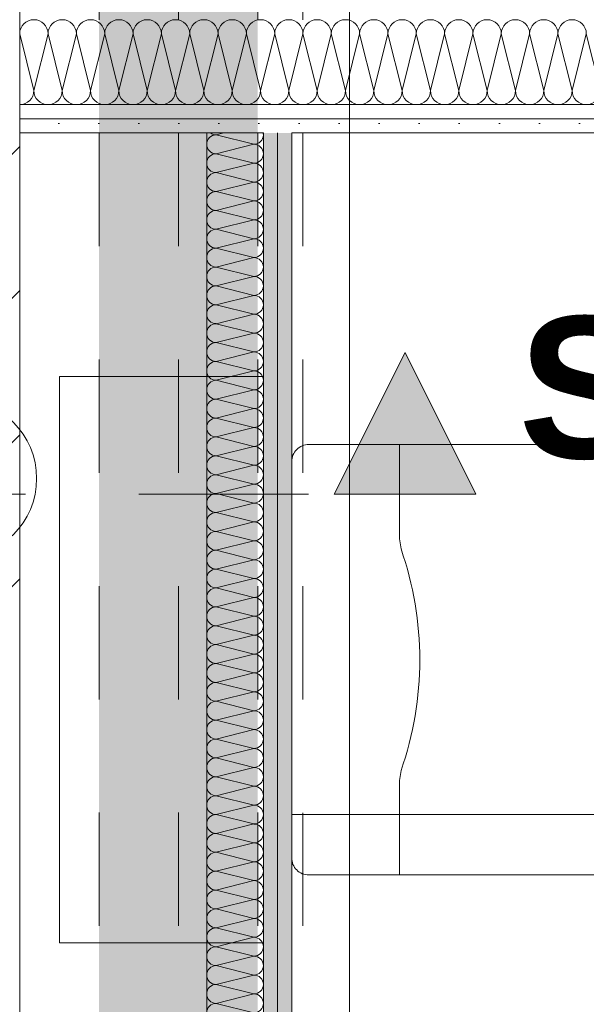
# Model space of a CAD drawing. Header units: metres. Extents: x -4 to 100, y -11 to 17.
# Tile 449 of 728: x 40.2 to 40.7, y 3.041 to 3.91. Entities that reach past the tile are written whole.
import ezdxf

# ---------------------------------------------------------------- set-up
doc = ezdxf.new("R2010")
doc.units = ezdxf.units.M
doc.header["$MEASUREMENT"] = 0
for name, pattern in [('Achse', [0.2, 0.1, -0.05, 0, -0.05]), ('DASHED', [0.015, 0.007, -0.008]), ('Schnittlinie', [0.3, 0.15, -0.075, 0, -0.075]), ('Untersicht', [0.1, 0.075, -0.025]), ('Wipeout_Contour', [1, 0, -1])]:
    doc.linetypes.add(name, pattern=pattern)
for name, color, linetype in [('152 - Bemaßung_ Beschriftung.Ausbau', 7, 'Continuous'), ('203 - Marker.Schnitt - Ausbaudetail SA', 7, 'Continuous'), ('605 - Struktur.Wand Innen', 7, 'Continuous'), ('612 - Struktur.Stahlbau', 7, 'Continuous'), ('Abbruch_603 - Struktur.Bodenplatte_ Decke Roh', 7, 'Continuous'), ('Abbruch_605 - Struktur.Wand Innen', 7, 'Continuous'), ('Neubau_401 - Zone.Raum_ Raumbegrenzung_ Whg.', 7, 'Continuous'), ('Neubau_606 - Struktur.Wand Innen Ausbau', 7, 'Continuous'), ('Neubau_612 - Struktur.Stahlbau', 7, 'Continuous'), ('Neubau_650 - Abdeckung.Fußboden Aufbau', 7, 'Continuous'), ('Neubau_653 - Abdeckung.TB Verkofferung', 7, 'Continuous'), ('Neubau_702 - Einrichtung.Möbel Sanitär', 7, 'Continuous'), ('Neubau_802 - HKLSE.Sanitär', 7, 'Continuous')]:
    doc.layers.add(name, color=color, linetype=linetype)
doc.styles.add('ERSTELLTER_STIL_1', font='txt')
doc.styles.add('ERSTELLTER_STIL_2', font='txt')
doc.linetypes.add('Abbruch 1', pattern='A,0,[1,2022.0244.A_L5A-PL02.03_iC_Grundriss 1.OG1.Shx,S=0.001984,R=0,X=0,Y=0],-0.25,0', length=0.25)
doc.dimstyles.new('ERSTELLTER_STIL__3', dxfattribs={"dimtxt": 0.1, "dimasz": 0.0532, "dimexe": 0.18, "dimexo": 0.0625, "dimgap": 0, "dimtad": 1, "dimzin": 0, "dimdsep": 46, "dimtxsty": 'ERSTELLTER_STIL_2', "dimblk": 'ARROWHEAD_2', "dimblk1": 'ARROWHEAD_2', "dimblk2": 'ARROWHEAD_2', "dimcen": 0.09, "dimse1": 1, "dimse2": 1, "dimclrd": 7, "dimclre": 7, "dimclrt": 7, "dimazin": 0, "dimtfac": 1, "dimtdec": 4, "dimtmove": 0, "dimatfit": 3, "dimfxl": 1, "dimtolj": 1, "dimtzin": 0, "dimarcsym": 0})
doc.dimstyles.new('ERSTELLTER_STIL__4', dxfattribs={"dimtxt": 0.1, "dimasz": 0.0532, "dimexe": 0.18, "dimexo": 0.0625, "dimgap": 0, "dimtad": 1, "dimzin": 0, "dimdsep": 46, "dimtxsty": 'ERSTELLTER_STIL_2', "dimblk": 'ARROWHEAD_2', "dimblk1": 'ARROWHEAD_2', "dimblk2": 'ARROWHEAD_2', "dimcen": 0.09, "dimse1": 1, "dimse2": 1, "dimclrd": 7, "dimclre": 7, "dimclrt": 7, "dimazin": 0, "dimtfac": 1, "dimtdec": 4, "dimtmove": 2, "dimatfit": 3, "dimfxl": 1, "dimtolj": 1, "dimtzin": 0, "dimarcsym": 0})
doc.dimstyles.new('ERSTELLTER_STIL__5', dxfattribs={"dimtxt": 0.1, "dimasz": 0.0532, "dimexe": 0.18, "dimexo": 0.0625, "dimgap": 0, "dimtad": 1, "dimtih": 1, "dimtoh": 1, "dimzin": 0, "dimdsep": 46, "dimtxsty": 'ERSTELLTER_STIL_2', "dimblk": 'ARROWHEAD_2', "dimblk1": 'ARROWHEAD_2', "dimblk2": 'ARROWHEAD_2', "dimcen": 0.09, "dimse1": 1, "dimse2": 1, "dimclrd": 7, "dimclre": 7, "dimclrt": 7, "dimazin": 0, "dimtfac": 1, "dimtdec": 4, "dimtmove": 0, "dimatfit": 3, "dimfxl": 1, "dimtolj": 1, "dimtzin": 0, "dimarcsym": 0})
doc.dimstyles.new('ERSTELLTER_STIL__6', dxfattribs={"dimtxt": 0.1, "dimasz": 0.0532, "dimexe": 0.18, "dimexo": 0.0625, "dimgap": 0, "dimtad": 1, "dimtih": 1, "dimtoh": 1, "dimzin": 0, "dimdsep": 46, "dimtxsty": 'ERSTELLTER_STIL_2', "dimblk": 'ARROWHEAD_2', "dimblk1": 'ARROWHEAD_2', "dimblk2": 'ARROWHEAD_2', "dimcen": 0.09, "dimse1": 1, "dimse2": 1, "dimclrd": 7, "dimclre": 7, "dimclrt": 7, "dimazin": 0, "dimtfac": 1, "dimtdec": 4, "dimtmove": 2, "dimatfit": 3, "dimfxl": 1, "dimtolj": 1, "dimtzin": 0, "dimarcsym": 0})
pattern_1 = [(45, (0, 0), (-0.01767767, 0.01767767), [0, -0.025])]

# ---------------------------------------------------------------- blocks, each defined once
blk = doc.blocks.new('*X169')
at = {"layer": 'Neubau_606 - Struktur.Wand Innen Ausbau', "color": 7, "linetype": 'Continuous', "lineweight": 5}
for p, q in [((40.38008, 3.81), (40.37336, 3.80832)), ((40.40669, 3.79999), (40.37336, 3.80832)), ((40.40669, 3.79999), (40.37336, 3.79165)), ((40.40669, 3.78332), (40.37336, 3.79165)), ((40.40669, 3.78332), (40.37336, 3.77499)), ((40.40669, 3.76665), (40.37336, 3.77499)), ((40.40669, 3.76665), (40.37336, 3.75832)), ((40.40669, 3.74999), (40.37336, 3.75832)), ((40.40669, 3.74999), (40.37336, 3.74165)), ((40.40669, 3.73332), (40.37336, 3.74165)), ((40.40669, 3.73332), (40.37336, 3.72499)), ((40.40669, 3.71665), (40.37336, 3.72499)), ((40.40669, 3.71665), (40.37336, 3.70832)), ((40.40669, 3.69999), (40.37336, 3.70832)), ((40.40669, 3.69999), (40.37336, 3.69165)), ((40.40669, 3.68332), (40.37336, 3.69165)), ((40.40669, 3.68332), (40.37336, 3.67499)), ((40.40669, 3.66665), (40.37336, 3.67499)), ((40.40669, 3.66665), (40.37336, 3.65832)), ((40.40669, 3.64999), (40.37336, 3.65832)), ((40.40669, 3.64999), (40.37336, 3.64165)), ((40.40669, 3.63332), (40.37336, 3.64165)), ((40.40669, 3.63332), (40.37336, 3.62499)), ((40.40669, 3.61665), (40.37336, 3.62499)), ((40.40669, 3.61665), (40.37336, 3.60832)), ((40.40669, 3.59999), (40.37336, 3.60832)), ((40.40669, 3.59999), (40.37336, 3.59165)), ((40.40669, 3.58332), (40.37336, 3.59165)), ((40.40669, 3.58332), (40.37336, 3.57499)), ((40.40669, 3.56665), (40.37336, 3.57499)), ((40.40669, 3.56665), (40.37336, 3.55832)), ((40.40669, 3.54999), (40.37336, 3.55832)), ((40.40669, 3.54999), (40.37336, 3.54165)), ((40.40669, 3.53332), (40.37336, 3.54165)), ((40.40669, 3.53332), (40.37336, 3.52499)), ((40.40669, 3.51665), (40.37336, 3.52499)), ((40.40669, 3.51665), (40.37336, 3.50832)), ((40.40669, 3.49999), (40.37336, 3.50832)), ((40.40669, 3.49999), (40.37336, 3.49165)), ((40.40669, 3.48332), (40.37336, 3.49165)), ((40.40669, 3.48332), (40.37336, 3.47499)), ((40.40669, 3.46665), (40.37336, 3.47499)), ((40.40669, 3.46665), (40.37336, 3.45832)), ((40.40669, 3.44999), (40.37336, 3.45832)), ((40.40669, 3.44999), (40.37336, 3.44165)), ((40.40669, 3.43332), (40.37336, 3.44165)), ((40.40669, 3.43332), (40.37336, 3.42499)), ((40.40669, 3.41665), (40.37336, 3.42499)), ((40.40669, 3.41665), (40.37336, 3.40832)), ((40.40669, 3.39999), (40.37336, 3.40832)), ((40.40669, 3.39999), (40.37336, 3.39165)), ((40.40669, 3.38332), (40.37336, 3.39165)), ((40.40669, 3.38332), (40.37336, 3.37499)), ((40.40669, 3.36665), (40.37336, 3.37499)), ((40.40669, 3.36665), (40.37336, 3.35832)), ((40.40669, 3.34999), (40.37336, 3.35832)), ((40.40669, 3.34999), (40.37336, 3.34165)), ((40.40669, 3.33332), (40.37336, 3.34165)), ((40.40669, 3.33332), (40.37336, 3.32499)), ((40.40669, 3.31665), (40.37336, 3.32499)), ((40.40669, 3.31665), (40.37336, 3.30832)), ((40.40669, 3.29999), (40.37336, 3.30832)), ((40.40669, 3.29999), (40.37336, 3.29165)), ((40.40669, 3.28332), (40.37336, 3.29165)), ((40.40669, 3.28332), (40.37336, 3.27499)), ((40.40669, 3.26665), (40.37336, 3.27499)), ((40.40669, 3.26665), (40.37336, 3.25832)), ((40.40669, 3.24999), (40.37336, 3.25832)), ((40.40669, 3.24999), (40.37336, 3.24165)), ((40.40669, 3.23332), (40.37336, 3.24165)), ((40.40669, 3.23332), (40.37336, 3.22499)), ((40.40669, 3.21665), (40.37336, 3.22499)), ((40.40669, 3.21665), (40.37336, 3.20832)), ((40.40669, 3.19999), (40.37336, 3.20832)), ((40.40669, 3.19999), (40.37336, 3.19165)), ((40.40669, 3.18332), (40.37336, 3.19165)), ((40.40669, 3.18332), (40.37336, 3.17499)), ((40.40669, 3.16665), (40.37336, 3.17499)), ((40.40669, 3.16665), (40.37336, 3.15832)), ((40.40669, 3.14999), (40.37336, 3.15832)), ((40.40669, 3.14999), (40.37336, 3.14165)), ((40.40669, 3.13332), (40.37336, 3.14165)), ((40.40669, 3.13332), (40.37336, 3.12499)), ((40.40669, 3.11665), (40.37336, 3.12499)), ((40.40669, 3.11665), (40.37336, 3.10832)), ((40.40669, 3.09999), (40.37336, 3.10832)), ((40.40669, 3.09999), (40.37336, 3.09165)), ((40.40669, 3.08332), (40.37336, 3.09165)), ((40.40669, 3.08332), (40.37336, 3.07499)), ((40.40669, 3.06665), (40.37336, 3.07499)), ((40.40669, 3.06665), (40.37336, 3.05832)), ((40.40669, 3.04999), (40.37336, 3.05832)), ((40.40669, 3.04999), (40.37336, 3.04165)), ((40.40669, 3.03332), (40.37336, 3.04165))]:
    blk.add_line(p, q, dxfattribs=at)
for centre, start, end in [((40.37336, 3.79999), 89.99998, 179.99998), ((40.37336, 3.81665), 232.98022, 269.99998), ((40.40669, 3.80832), 269.99998, 359.99998), ((40.40669, 3.80832), 359.99998, 11.62879), ((40.37336, 3.79999), 179.99998, 269.99998), ((40.40669, 3.79165), 359.99998, 89.99998), ((40.37336, 3.78332), 89.99998, 179.99998), ((40.40669, 3.79165), 269.99998, 359.99998), ((40.37336, 3.78332), 179.99998, 269.99998), ((40.40669, 3.77499), 359.99998, 89.99998), ((40.37336, 3.76665), 89.99998, 179.99998), ((40.40669, 3.77499), 269.99998, 359.99998), ((40.37336, 3.76665), 179.99998, 269.99998), ((40.40669, 3.75832), 359.99998, 89.99998), ((40.37336, 3.74999), 89.99998, 179.99998), ((40.40669, 3.75832), 269.99998, 359.99998), ((40.37336, 3.74999), 179.99998, 269.99998), ((40.40669, 3.74165), 359.99998, 89.99998), ((40.37336, 3.73332), 89.99998, 179.99998), ((40.40669, 3.74165), 269.99998, 359.99998), ((40.37336, 3.73332), 179.99998, 269.99998), ((40.40669, 3.72499), 359.99998, 89.99998), ((40.37336, 3.71665), 89.99998, 179.99998), ((40.40669, 3.72499), 269.99998, 359.99998), ((40.37336, 3.71665), 179.99998, 269.99998), ((40.40669, 3.70832), 359.99998, 89.99998), ((40.37336, 3.69999), 89.99998, 179.99998), ((40.40669, 3.70832), 269.99998, 359.99998), ((40.37336, 3.69999), 179.99998, 269.99998), ((40.40669, 3.69165), 359.99998, 89.99998), ((40.37336, 3.68332), 89.99998, 179.99998), ((40.40669, 3.69165), 269.99998, 359.99998), ((40.37336, 3.68332), 179.99998, 269.99998), ((40.40669, 3.67499), 359.99998, 89.99998), ((40.37336, 3.66665), 89.99998, 179.99998), ((40.40669, 3.67499), 269.99998, 359.99998), ((40.37336, 3.66665), 179.99998, 269.99998), ((40.40669, 3.65832), 359.99998, 89.99998), ((40.37336, 3.64999), 89.99998, 179.99998), ((40.40669, 3.65832), 269.99998, 359.99998), ((40.37336, 3.64999), 179.99998, 269.99998), ((40.40669, 3.64165), 359.99998, 89.99998), ((40.37336, 3.63332), 89.99998, 179.99998), ((40.37336, 3.63332), 179.99998, 269.99998), ((40.40669, 3.64165), 269.99998, 359.99998), ((40.40669, 3.62499), 359.99998, 89.99998), ((40.37336, 3.61665), 89.99998, 179.99998), ((40.40669, 3.62499), 269.99998, 359.99998), ((40.37336, 3.61665), 179.99998, 269.99998), ((40.40669, 3.60832), 359.99998, 89.99998), ((40.37336, 3.59999), 89.99998, 179.99998), ((40.40669, 3.60832), 269.99998, 359.99998), ((40.37336, 3.59999), 179.99998, 269.99998), ((40.40669, 3.59165), 359.99998, 89.99998), ((40.37336, 3.58332), 89.99998, 179.99998), ((40.40669, 3.59165), 269.99998, 359.99998), ((40.37336, 3.58332), 179.99998, 269.99998), ((40.40669, 3.57499), 359.99998, 89.99998), ((40.37336, 3.56665), 89.99998, 179.99998), ((40.40669, 3.57499), 269.99998, 359.99998), ((40.37336, 3.56665), 179.99998, 269.99998), ((40.40669, 3.55832), 359.99998, 89.99998), ((40.37336, 3.54999), 89.99998, 179.99998), ((40.40669, 3.55832), 269.99998, 359.99998), ((40.37336, 3.54999), 179.99998, 269.99998), ((40.40669, 3.54165), 359.99998, 89.99998), ((40.37336, 3.53332), 89.99998, 179.99998), ((40.40669, 3.54165), 269.99998, 359.99998), ((40.37336, 3.53332), 179.99998, 269.99998), ((40.40669, 3.52499), 359.99998, 89.99998), ((40.37336, 3.51665), 89.99998, 179.99998), ((40.40669, 3.52499), 269.99998, 359.99998), ((40.37336, 3.51665), 179.99998, 269.99998), ((40.40669, 3.50832), 359.99998, 89.99998), ((40.37336, 3.49999), 89.99998, 179.99998), ((40.40669, 3.50832), 269.99998, 359.99998), ((40.37336, 3.49999), 179.99998, 269.99998), ((40.40669, 3.49165), 359.99998, 89.99998), ((40.37336, 3.48332), 89.99998, 179.99998), ((40.40669, 3.49165), 269.99998, 359.99998), ((40.37336, 3.48332), 179.99998, 269.99998), ((40.40669, 3.47499), 359.99998, 89.99998), ((40.37336, 3.46665), 89.99998, 179.99998), ((40.40669, 3.47499), 269.99998, 359.99998), ((40.37336, 3.46665), 179.99998, 269.99998), ((40.40669, 3.45832), 359.99998, 89.99998), ((40.37336, 3.44999), 89.99998, 179.99998), ((40.40669, 3.45832), 269.99998, 359.99998), ((40.37336, 3.44999), 179.99998, 269.99998), ((40.40669, 3.44165), 359.99998, 89.99998), ((40.37336, 3.43332), 89.99998, 179.99998), ((40.37336, 3.43332), 179.99998, 269.99998), ((40.40669, 3.44165), 269.99998, 359.99998), ((40.40669, 3.42499), 359.99998, 89.99998), ((40.37336, 3.41665), 89.99998, 179.99998), ((40.40669, 3.42499), 269.99998, 359.99998), ((40.37336, 3.41665), 179.99998, 269.99998), ((40.40669, 3.40832), 359.99998, 89.99998), ((40.37336, 3.39999), 89.99998, 179.99998), ((40.40669, 3.40832), 269.99998, 359.99998), ((40.37336, 3.39999), 179.99998, 269.99998), ((40.40669, 3.39165), 359.99998, 89.99998), ((40.37336, 3.38332), 89.99998, 179.99998), ((40.40669, 3.39165), 269.99998, 359.99998), ((40.37336, 3.38332), 179.99998, 269.99998), ((40.40669, 3.37499), 359.99998, 89.99998), ((40.37336, 3.36665), 89.99998, 179.99998), ((40.40669, 3.37499), 269.99998, 359.99998), ((40.37336, 3.36665), 179.99998, 269.99998), ((40.40669, 3.35832), 359.99998, 89.99998), ((40.37336, 3.34999), 89.99998, 179.99998), ((40.40669, 3.35832), 269.99998, 359.99998), ((40.37336, 3.34999), 179.99998, 269.99998), ((40.40669, 3.34165), 359.99998, 89.99998), ((40.37336, 3.33332), 89.99998, 179.99998), ((40.40669, 3.34165), 269.99998, 359.99998), ((40.37336, 3.33332), 179.99998, 269.99998), ((40.40669, 3.32499), 359.99998, 89.99998), ((40.37336, 3.31665), 89.99998, 179.99998), ((40.40669, 3.32499), 269.99998, 359.99998), ((40.37336, 3.31665), 179.99998, 269.99998), ((40.40669, 3.30832), 359.99998, 89.99998), ((40.37336, 3.29999), 89.99998, 179.99998), ((40.40669, 3.30832), 269.99998, 359.99998), ((40.37336, 3.29999), 179.99998, 269.99998), ((40.40669, 3.29165), 359.99998, 89.99998), ((40.37336, 3.28332), 89.99998, 179.99998), ((40.40669, 3.29165), 269.99998, 359.99998), ((40.37336, 3.28332), 179.99998, 269.99998), ((40.40669, 3.27499), 359.99998, 89.99998), ((40.37336, 3.26665), 89.99998, 179.99998), ((40.40669, 3.27499), 269.99998, 359.99998), ((40.37336, 3.26665), 179.99998, 269.99998), ((40.40669, 3.25832), 359.99998, 89.99998), ((40.37336, 3.24999), 89.99998, 179.99998), ((40.40669, 3.25832), 269.99998, 359.99998), ((40.37336, 3.24999), 179.99998, 269.99998), ((40.40669, 3.24165), 359.99998, 89.99998), ((40.37336, 3.23332), 89.99998, 179.99998), ((40.40669, 3.24165), 269.99998, 359.99998), ((40.37336, 3.23332), 179.99998, 269.99998), ((40.37336, 3.21665), 89.99998, 179.99998), ((40.40669, 3.22499), 359.99998, 89.99998), ((40.40669, 3.22499), 269.99998, 359.99998), ((40.37336, 3.21665), 179.99998, 269.99998), ((40.40669, 3.20832), 359.99998, 89.99998), ((40.37336, 3.19999), 89.99998, 179.99998), ((40.40669, 3.20832), 269.99998, 359.99998), ((40.37336, 3.19999), 179.99998, 269.99998), ((40.40669, 3.19165), 359.99998, 89.99998), ((40.37336, 3.18332), 89.99998, 179.99998), ((40.40669, 3.19165), 269.99998, 359.99998), ((40.37336, 3.18332), 179.99998, 269.99998), ((40.40669, 3.17499), 359.99998, 89.99998), ((40.37336, 3.16665), 89.99998, 179.99998), ((40.40669, 3.17499), 269.99998, 359.99998), ((40.37336, 3.16665), 179.99998, 269.99998), ((40.40669, 3.15832), 359.99998, 89.99998), ((40.37336, 3.14999), 89.99998, 179.99998), ((40.40669, 3.15832), 269.99998, 359.99998), ((40.37336, 3.14999), 179.99998, 269.99998), ((40.40669, 3.14165), 359.99998, 89.99998), ((40.37336, 3.13332), 89.99998, 179.99998), ((40.40669, 3.14165), 269.99998, 359.99998), ((40.37336, 3.13332), 179.99998, 269.99998), ((40.40669, 3.12499), 359.99998, 89.99998), ((40.37336, 3.11665), 89.99998, 179.99998), ((40.40669, 3.12499), 269.99998, 359.99998), ((40.37336, 3.11665), 179.99998, 269.99998), ((40.40669, 3.10832), 359.99998, 89.99998), ((40.37336, 3.09999), 89.99998, 179.99998), ((40.40669, 3.10832), 269.99998, 359.99998), ((40.37336, 3.09999), 179.99998, 269.99998), ((40.40669, 3.09165), 359.99998, 89.99998), ((40.37336, 3.08332), 89.99998, 179.99998), ((40.40669, 3.09165), 269.99998, 359.99998), ((40.37336, 3.08332), 179.99998, 269.99998), ((40.40669, 3.07499), 359.99998, 89.99998), ((40.37336, 3.06665), 89.99998, 179.99998), ((40.40669, 3.07499), 269.99998, 359.99998), ((40.37336, 3.06665), 179.99998, 269.99998), ((40.40669, 3.05832), 359.99998, 89.99998), ((40.37336, 3.04999), 89.99998, 179.99998), ((40.40669, 3.05832), 269.99998, 359.99998), ((40.37336, 3.04999), 179.99998, 269.99998), ((40.40669, 3.04165), 359.99998, 89.99998), ((40.37336, 3.03332), 89.99998, 179.99998), ((40.40669, 3.04165), 269.99998, 359.99998)]:
    blk.add_arc(centre, 0.00833, start, end, dxfattribs=at)
blk = doc.blocks.new('*X174')
at = {"layer": 'Neubau_606 - Struktur.Wand Innen Ausbau', "color": 7, "linetype": 'Continuous', "lineweight": 5}
for p, q in [((40.2, 3.8975), (40.2125, 3.8475)), ((40.225, 3.8975), (40.2125, 3.8475)), ((40.225, 3.8975), (40.2375, 3.8475)), ((40.25, 3.8975), (40.2375, 3.8475)), ((40.25, 3.8975), (40.2625, 3.8475)), ((40.275, 3.8975), (40.2625, 3.8475)), ((40.275, 3.8975), (40.2875, 3.8475)), ((40.3, 3.8975), (40.2875, 3.8475)), ((40.3, 3.8975), (40.3125, 3.8475)), ((40.325, 3.8975), (40.3125, 3.8475)), ((40.325, 3.8975), (40.3375, 3.8475)), ((40.35, 3.8975), (40.3375, 3.8475)), ((40.35, 3.8975), (40.3625, 3.8475)), ((40.375, 3.8975), (40.3625, 3.8475)), ((40.375, 3.8975), (40.3875, 3.8475)), ((40.4, 3.8975), (40.3875, 3.8475)), ((40.4, 3.8975), (40.4125, 3.8475)), ((40.425, 3.8975), (40.4125, 3.8475)), ((40.425, 3.8975), (40.4375, 3.8475)), ((40.45, 3.8975), (40.4375, 3.8475)), ((40.45, 3.8975), (40.4625, 3.8475)), ((40.475, 3.8975), (40.4625, 3.8475)), ((40.475, 3.8975), (40.4875, 3.8475)), ((40.5, 3.8975), (40.4875, 3.8475)), ((40.5, 3.8975), (40.5125, 3.8475)), ((40.525, 3.8975), (40.5125, 3.8475)), ((40.525, 3.8975), (40.5375, 3.8475)), ((40.55, 3.8975), (40.5375, 3.8475)), ((40.55, 3.8975), (40.5625, 3.8475)), ((40.575, 3.8975), (40.5625, 3.8475)), ((40.575, 3.8975), (40.5875, 3.8475)), ((40.6, 3.8975), (40.5875, 3.8475)), ((40.6, 3.8975), (40.6125, 3.8475)), ((40.625, 3.8975), (40.6125, 3.8475)), ((40.625, 3.8975), (40.6375, 3.8475)), ((40.65, 3.8975), (40.6375, 3.8475)), ((40.65, 3.8975), (40.6625, 3.8475)), ((40.675, 3.8975), (40.6625, 3.8475)), ((40.675, 3.8975), (40.6875, 3.8475)), ((40.7, 3.8975), (40.6875, 3.8475)), ((40.7, 3.8975), (40.7125, 3.8475))]:
    blk.add_line(p, q, dxfattribs=at)
for centre, start, end in [((40.2125, 3.8975), 89.99996, 179.99996), ((40.2125, 3.8975), 359.99996, 89.99996), ((40.2375, 3.8975), 89.99996, 179.99996), ((40.2375, 3.8975), 359.99996, 89.99996), ((40.2625, 3.8975), 89.99996, 179.99996), ((40.2625, 3.8975), 359.99996, 89.99996), ((40.2875, 3.8975), 89.99996, 179.99996), ((40.2875, 3.8975), 359.99996, 89.99996), ((40.3125, 3.8975), 89.99996, 179.99996), ((40.3125, 3.8975), 359.99996, 89.99996), ((40.3375, 3.8975), 89.99996, 179.99996), ((40.3375, 3.8975), 359.99996, 89.99996), ((40.3625, 3.8975), 89.99996, 179.99996), ((40.3625, 3.8975), 359.99996, 89.99996), ((40.3875, 3.8975), 89.99996, 179.99996), ((40.3875, 3.8975), 359.99996, 89.99996), ((40.4125, 3.8975), 89.99996, 179.99996), ((40.4125, 3.8975), 359.99996, 89.99996), ((40.4375, 3.8975), 89.99996, 179.99996), ((40.4375, 3.8975), 359.99996, 89.99996), ((40.4625, 3.8975), 89.99996, 179.99996), ((40.4625, 3.8975), 359.99996, 89.99996), ((40.4875, 3.8975), 89.99996, 179.99996), ((40.4875, 3.8975), 359.99996, 89.99996), ((40.5125, 3.8975), 89.99996, 179.99996), ((40.5125, 3.8975), 359.99996, 89.99996), ((40.5375, 3.8975), 89.99996, 179.99996), ((40.5375, 3.8975), 359.99996, 89.99996), ((40.5625, 3.8975), 89.99996, 179.99996), ((40.5625, 3.8975), 359.99996, 89.99996), ((40.5875, 3.8975), 89.99996, 179.99996), ((40.5875, 3.8975), 359.99996, 89.99996), ((40.6125, 3.8975), 89.99996, 179.99996), ((40.6125, 3.8975), 359.99996, 89.99996), ((40.6375, 3.8975), 89.99996, 179.99996), ((40.6375, 3.8975), 359.99996, 89.99996), ((40.6625, 3.8975), 89.99996, 179.99996), ((40.6625, 3.8975), 359.99996, 89.99996), ((40.6875, 3.8975), 89.99996, 179.99996), ((40.6875, 3.8975), 359.99996, 89.99996), ((40.2, 3.8475), 269.99996, 359.99996), ((40.225, 3.8475), 179.99996, 269.99996), ((40.225, 3.8475), 269.99996, 359.99996), ((40.25, 3.8475), 179.99996, 269.99996), ((40.25, 3.8475), 269.99996, 359.99996), ((40.275, 3.8475), 179.99996, 269.99996), ((40.275, 3.8475), 269.99996, 359.99996), ((40.3, 3.8475), 179.99996, 269.99996), ((40.3, 3.8475), 269.99996, 359.99996), ((40.325, 3.8475), 179.99996, 269.99996), ((40.325, 3.8475), 269.99996, 359.99996), ((40.35, 3.8475), 179.99996, 269.99996), ((40.35, 3.8475), 269.99996, 359.99996), ((40.375, 3.8475), 179.99996, 269.99996), ((40.375, 3.8475), 269.99996, 359.99996), ((40.4, 3.8475), 179.99996, 269.99996), ((40.4, 3.8475), 269.99996, 359.99996), ((40.425, 3.8475), 179.99996, 269.99996), ((40.425, 3.8475), 269.99996, 359.99996), ((40.45, 3.8475), 179.99996, 269.99996), ((40.45, 3.8475), 269.99996, 359.99996), ((40.475, 3.8475), 179.99996, 269.99996), ((40.475, 3.8475), 269.99996, 359.99996), ((40.5, 3.8475), 179.99996, 269.99996), ((40.5, 3.8475), 269.99996, 359.99996), ((40.525, 3.8475), 179.99996, 269.99996), ((40.525, 3.8475), 269.99996, 359.99996), ((40.55, 3.8475), 179.99996, 269.99996), ((40.55, 3.8475), 269.99996, 359.99996), ((40.575, 3.8475), 179.99996, 269.99996), ((40.575, 3.8475), 269.99996, 359.99996), ((40.6, 3.8475), 179.99996, 269.99996), ((40.6, 3.8475), 269.99996, 359.99996), ((40.625, 3.8475), 179.99996, 269.99996), ((40.625, 3.8475), 269.99996, 359.99996), ((40.65, 3.8475), 179.99996, 269.99996), ((40.65, 3.8475), 269.99996, 359.99996), ((40.675, 3.8475), 179.99996, 269.99996), ((40.675, 3.8475), 269.99996, 359.99996), ((40.7, 3.8475), 179.99996, 269.99996), ((40.7, 3.8475), 269.99996, 359.99996)]:
    blk.add_arc(centre, 0.0125, start, end, dxfattribs=at)
blk = doc.blocks.new('*D265')
at = {"layer": '152 - Bemaßung_ Beschriftung.Ausbau', "color": 7, "linetype": 'Continuous', "lineweight": 5}
for p, q in [((39.55, 3.32521), (39.62, 3.28479)), ((39.6375, 3.305), (39.5325, 3.305)), ((39.585, 1.09998), (39.585, 3.305)), ((39.55, 1.12019), (39.62, 1.07978)), ((39.6375, 1.09998), (39.5325, 1.09998))]:
    blk.add_line(p, q, dxfattribs=at)
at = {"layer": '152 - Bemaßung_ Beschriftung.Ausbau', "color": 7, "lineweight": 9, "insert": (39.58441, 2.04442), "char_height": 0.1, "attachment_point": 7, "rotation": 90, "style": 'ERSTELLTER_STIL_2'}
blk.add_mtext('\\A1;{\\pql;\\fArial|b0|i0|c0|p38;2,20\\fArial|b0|i0|c0|p38;\\A1{\\H.66x;\\S5^  ;}}', dxfattribs=at)
blk = doc.blocks.new('ARROWHEAD_2')
at = {"color": 0, "linetype": 'Continuous', "lineweight": 0}
for p, q in [((-0.378, -0.655), (0.378, 0.655)), ((0, 0), (-1, 0))]:
    blk.add_line(p, q, dxfattribs=at)
blk = doc.blocks.new('*D266')
at = {"layer": '152 - Bemaßung_ Beschriftung.Ausbau', "color": 7, "linetype": 'Continuous', "lineweight": 5}
for p, q in [((39.585, 3.865), (39.585, 3.89923)), ((39.62, 3.84479), (39.55, 3.88521)), ((39.6375, 3.865), (39.5325, 3.865)), ((39.585, 3.305), (39.585, 3.865)), ((39.55, 3.32521), (39.62, 3.28479)), ((39.6375, 3.305), (39.5325, 3.305))]:
    blk.add_line(p, q, dxfattribs=at)
at = {"layer": '152 - Bemaßung_ Beschriftung.Ausbau', "color": 7, "lineweight": 9, "insert": (39.565, 3.61625), "char_height": 0.1, "attachment_point": 7, "rotation": 90, "style": 'ERSTELLTER_STIL_2'}
blk.add_mtext('\\A1;{\\pql;\\fArial|b0|i0|c0|p38;56}', dxfattribs=at)
blk = doc.blocks.new('*D693')
at = {"layer": '152 - Bemaßung_ Beschriftung.Ausbau', "color": 7, "linetype": 'Continuous', "lineweight": 5}
for p, q in [((40.2, 2.09752), (40.2, 2.20252)), ((40.44003, 2.09752), (40.44003, 2.20252)), ((40.22021, 2.18502), (40.17979, 2.11502)), ((40.46023, 2.18502), (40.41982, 2.11502)), ((40.16577, 2.15002), (40.2, 2.15002)), ((40.2, 2.15002), (40.44003, 2.15002))]:
    blk.add_line(p, q, dxfattribs=at)
at = {"color": 254, "linetype": 'Wipeout_Contour', "lineweight": 0, "ltscale": 161.417059}
blk.add_wipeout([(40.19165, 2.16914), (40.38628, 2.16914), (40.38628, 2.31199), (40.19165, 2.31199)], dxfattribs=at).dxf.layer = '152 - Bemaßung_ Beschriftung.Ausbau'
at = {"layer": '152 - Bemaßung_ Beschriftung.Ausbau', "color": 7, "lineweight": 5, "insert": (40.21308, 2.19057), "char_height": 0.1, "attachment_point": 7, "style": 'ERSTELLTER_STIL_2'}
blk.add_mtext('\\A1;{\\pql;\\fArial|b0|i0|c0|p38;24}', dxfattribs=at)
blk = doc.blocks.new('*D694')
at = {"layer": '152 - Bemaßung_ Beschriftung.Ausbau', "color": 7, "linetype": 'Continuous', "lineweight": 5}
for p, q in [((40.44003, 2.09752), (40.44003, 2.20252)), ((41.89003, 2.09752), (41.89003, 2.20252)), ((40.46023, 2.18502), (40.41982, 2.11502)), ((41.91024, 2.18502), (41.86982, 2.11502)), ((40.44003, 2.15002), (41.89003, 2.15002))]:
    blk.add_line(p, q, dxfattribs=at)
at = {"layer": '152 - Bemaßung_ Beschriftung.Ausbau', "color": 7, "lineweight": 5, "char_height": 0.1, "attachment_point": 7, "style": 'ERSTELLTER_STIL_2'}
for s, insert in [('\\A1;{\\pql;\\fArial|b0|i0|c0|p38;1,45}', (40.99406, 2.17002)), ('\\A1;{\\pql;\\fArial|b0|i0|c0|p38;3}', (41.79391, 2.17002))]:
    blk.add_mtext(s, dxfattribs=dict(at, insert=insert))
blk = doc.blocks.new('*D709')
at = {"layer": '152 - Bemaßung_ Beschriftung.Ausbau', "color": 7, "linetype": 'Continuous', "lineweight": 5}
for p, q in [((40.2, 4.17054), (40.2, 4.27554)), ((40.22021, 4.25804), (40.17979, 4.18804)), ((40.44521, 4.25804), (40.40479, 4.18804)), ((40.16577, 4.22304), (40.2, 4.22304)), ((40.2, 4.22304), (40.425, 4.22304))]:
    blk.add_line(p, q, dxfattribs=at)
at = {"layer": '152 - Bemaßung_ Beschriftung.Ausbau', "color": 7, "lineweight": 5, "insert": (39.97791, 4.24195), "char_height": 0.1, "attachment_point": 7, "style": 'ERSTELLTER_STIL_2'}
blk.add_mtext('\\A1;{\\pql;\\fArial|b0|i0|c0|p38;22\\fArial|b0|i0|c0|p38;\\A1{\\H.66x;\\S5^  ;}}', dxfattribs=at)
at = {"color": 254, "linetype": 'Wipeout_Contour', "lineweight": 0, "ltscale": 161.244095}
blk.add_wipeout([(39.95916, 4.22429), (40.19852, 4.22429), (40.19852, 4.36179), (39.95916, 4.36179)], dxfattribs=at).dxf.layer = '152 - Bemaßung_ Beschriftung.Ausbau'
blk = doc.blocks.new('*D713')
at = {"layer": '152 - Bemaßung_ Beschriftung.Ausbau', "color": 7, "linetype": 'Continuous', "lineweight": 5}
for p, q in [((45.78033, 0.245), (45.78033, 3.72)), ((45.74533, 0.26521), (45.81533, 0.22479)), ((45.83283, 0.245), (45.72783, 0.245)), ((45.78033, 0.005), (45.78033, 0.245)), ((45.74533, 0.02521), (45.81533, -0.01521)), ((45.83283, 0.005), (45.72783, 0.005)), ((45.78033, -0.07), (45.78033, 0.005))]:
    blk.add_line(p, q, dxfattribs=at)
at = {"color": 254, "linetype": 'Wipeout_Contour', "lineweight": 0, "ltscale": 182.403055}
blk.add_wipeout([(45.66937, -0.10529), (45.66937, 0.06354), (45.52651, 0.06354), (45.52651, -0.10529)], dxfattribs=at).dxf.layer = '152 - Bemaßung_ Beschriftung.Ausbau'
at = {"color": 254, "linetype": 'Wipeout_Contour', "lineweight": 0, "ltscale": 182.853328}
blk.add_wipeout([(45.77908, 0.03036), (45.77908, 0.21964), (45.64158, 0.21964), (45.64158, 0.03036)], dxfattribs=at).dxf.layer = '152 - Bemaßung_ Beschriftung.Ausbau'
at = {"layer": '152 - Bemaßung_ Beschriftung.Ausbau', "color": 7, "lineweight": 5, "insert": (45.76033, 0.04911), "char_height": 0.1, "attachment_point": 7, "rotation": 90, "style": 'ERSTELLTER_STIL_2'}
blk.add_mtext('\\A1;{\\pql;\\fArial|b0|i0|c0|p38;24}', dxfattribs=at)
blk = doc.blocks.new('*D714')
at = {"layer": '152 - Bemaßung_ Beschriftung.Ausbau', "color": 7, "linetype": 'Continuous', "lineweight": 5}
for p, q in [((45.74533, 3.7402), (45.81533, 3.69979)), ((45.83283, 3.72), (45.72783, 3.72)), ((45.78033, 0.245), (45.78033, 3.72)), ((45.74533, 0.26521), (45.81533, 0.22479))]:
    blk.add_line(p, q, dxfattribs=at)
at = {"layer": '152 - Bemaßung_ Beschriftung.Ausbau', "color": 7, "lineweight": 5, "char_height": 0.1, "attachment_point": 7, "rotation": 90, "style": 'ERSTELLTER_STIL_2'}
for s, insert in [('\\A1;{\\pql;\\fArial|b0|i0|c0|p38;17\\fArial|b0|i0|c0|p38;\\A1{\\H.66x;\\S5^  ;}}', (45.76142, 3.49791)), ('\\A1;{\\pql;\\fArial|b0|i0|c0|p38;3,47\\fArial|b0|i0|c0|p38;\\A1{\\H.66x;\\S5^  ;}}', (45.77974, 1.7235))]:
    blk.add_mtext(s, dxfattribs=dict(at, insert=insert))
blk = doc.blocks.new('*D733')
at = {"layer": '152 - Bemaßung_ Beschriftung.Ausbau', "color": 7, "linetype": 'Continuous', "lineweight": 5}
for p, q in [((40.8922, 3.83021), (40.9622, 3.78979)), ((40.9797, 3.81), (40.8747, 3.81)), ((40.9272, 2.87997), (40.9272, 3.81)), ((40.8922, 2.90017), (40.9622, 2.85976)), ((40.9797, 2.87997), (40.8747, 2.87997))]:
    blk.add_line(p, q, dxfattribs=at)
at = {"layer": '152 - Bemaßung_ Beschriftung.Ausbau', "color": 7, "lineweight": 5, "char_height": 0.1, "attachment_point": 7, "rotation": 90, "style": 'ERSTELLTER_STIL_2'}
for s, insert in [('\\A1;{\\pql;\\fArial|b0|i0|c0|p38;12\\fArial|b0|i0|c0|p38;\\A1{\\H.66x;\\S5^  ;}}', (40.90829, 3.66795)), ('\\A1;{\\pql;\\fArial|b0|i0|c0|p38;93}', (40.9072, 3.2691))]:
    blk.add_mtext(s, dxfattribs=dict(at, insert=insert))
blk = doc.blocks.new('*D734')
at = {"layer": '152 - Bemaßung_ Beschriftung.Ausbau', "color": 7, "linetype": 'Continuous', "lineweight": 5}
for p, q in [((40.8922, 3.95521), (40.9622, 3.91479)), ((40.9797, 3.935), (40.8747, 3.935)), ((40.9272, 3.81), (40.9272, 3.935)), ((40.8922, 3.83021), (40.9622, 3.78979)), ((40.9797, 3.81), (40.8747, 3.81))]:
    blk.add_line(p, q, dxfattribs=at)

msp = doc.modelspace()

# ---------------------------------------------------------------- hatches: boundary and pattern name
at = {"layer": '203 - Marker.Schnitt - Ausbaudetail SA', "linetype": 'Continuous', "lineweight": 0, "true_color": 0x000000}
msp.add_hatch(color=18, dxfattribs=at).paths.add_polyline_path([(40.60253, 3.49115), (40.54003, 3.61615), (40.47753, 3.49115)])
at = {"layer": '612 - Struktur.Stahlbau', "linetype": 'Continuous', "lineweight": 0, "true_color": 0x30307f}
msp.add_hatch(color=177, dxfattribs=at).paths.add_polyline_path([(40.27, 5.19001), (40.41, 5.19001), (40.41, 0.71001), (40.27, 0.71001)])
at = {"layer": 'Abbruch_605 - Struktur.Wand Innen', "linetype": 'Continuous', "lineweight": 0, "true_color": 0x000000}
h = msp.add_hatch(dxfattribs=at)
h.set_pattern_fill('MW_Ziegel_0001', color=18, style=0, pattern_type=2)
h.set_pattern_definition([(45, (0, 0), (-0.0636396, 0.0636396), [])])
h.paths.add_polyline_path([(40.2, 3.865), (40.05, 3.865), (40.05, 3.305), (40.2, 3.305)])
at = {"layer": 'Neubau_606 - Struktur.Wand Innen Ausbau', "linetype": 'Continuous', "lineweight": 0, "true_color": 0x000000}
h = msp.add_hatch(dxfattribs=at)
h.set_pattern_fill('Gips_0001', color=18, style=0, pattern_type=2)
h.set_pattern_definition(pattern_1)
h.paths.add_polyline_path([(40.2, 3.8225), (42.32499, 3.8225), (42.32499, 3.835), (40.2, 3.835)])
h = msp.add_hatch(dxfattribs=at)
h.set_pattern_fill('Gips_0001', color=18, style=0, pattern_type=2)
h.set_pattern_definition(pattern_1)
h.paths.add_polyline_path([(42.32499, 3.8225), (40.2, 3.8225), (40.2, 3.81), (42.32499, 3.81)])
h = msp.add_hatch(dxfattribs=at)
h.set_pattern_fill('Gips_0001', color=18, style=0, pattern_type=2)
h.set_pattern_definition(pattern_1)
h.paths.add_polyline_path([(40.42753, 0.255), (40.42753, 3.81), (40.41503, 3.81), (40.41502, 0.255)])
h = msp.add_hatch(dxfattribs=at)
h.set_pattern_fill('Gips_0001', color=18, style=0, pattern_type=2)
h.set_pattern_definition(pattern_1)
h.paths.add_polyline_path([(40.44003, 0.255), (40.44003, 3.81), (40.42753, 3.81), (40.42753, 0.255)])
at = {"layer": 'Neubau_650 - Abdeckung.Fußboden Aufbau', "linetype": 'Continuous', "lineweight": 13, "true_color": 0xafafaf}
h = msp.add_hatch(dxfattribs=at)
h.set_pattern_fill('Raster_60x60_Fuge_2mm_0001', color=253, style=0, pattern_type=2)
h.set_pattern_definition([(0, (42.61, 3.81), (0, 0.602), []), (90, (42.61, 3.81), (-0.602, 0), [])])
h.paths.add_polyline_path([(40.44003, 3.81), (40.44003, 0.255), (43.54499, 0.255), (43.54499, 0.33, -0.414214), (43.49499, 0.28, -0.414214), (43.44499, 0.33, -0.414214), (43.39499, 0.28, -0.414214), (43.34499, 0.33, -0.414214), (43.39499, 0.38, -0.414214), (43.44499, 0.33, -0.414214), (43.49499, 0.38, -0.414214), (43.54499, 0.33), (43.54499, 3.81), (43.20999, 3.81), (43.20999, 3.935), (42.32499, 3.935), (42.32499, 3.81)])

# ---------------------------------------------------------------- linework, layer by layer
at = {"layer": '203 - Marker.Schnitt - Ausbaudetail SA', "color": 7, "linetype": 'Schnittlinie', "lineweight": 13}
msp.add_line((39.85499, 3.49115), (40.47753, 3.49115), dxfattribs=at)
at = {"layer": '203 - Marker.Schnitt - Ausbaudetail SA', "color": 7, "linetype": 'Continuous', "lineweight": 13, "flags": 128}
msp.add_lwpolyline([(40.60253, 3.49115), (40.47753, 3.49115), (40.54003, 3.61615)], close=True, dxfattribs=at)
at = {"layer": '605 - Struktur.Wand Innen', "color": 7, "linetype": 'Continuous', "lineweight": 18, "flags": 128}
for points in [[(40.2, 3.865), (40.2, 5.09998)], [(40.2, 1.09998), (40.2, 3.305)]]:
    msp.add_lwpolyline(points, dxfattribs=at)
at = {"layer": 'Abbruch_603 - Struktur.Bodenplatte_ Decke Roh', "color": 7, "linetype": 'Abbruch 1', "lineweight": 18}
for start, end in [(0, 90), (270, 0)]:
    msp.add_arc((40.14497, 3.505), 0.07, start, end, dxfattribs=at)
at = {"layer": 'Abbruch_605 - Struktur.Wand Innen', "color": 7, "linetype": 'Abbruch 1', "lineweight": 18, "flags": 128}
msp.add_lwpolyline([(40.2, 3.305), (40.2, 3.865)], dxfattribs=at)
at = {"layer": 'Neubau_606 - Struktur.Wand Innen Ausbau', "color": 1, "linetype": 'Continuous', "lineweight": 5}
for p, q in [((40.2, 3.835), (42.32499, 3.835)), ((40.2, 3.8225), (42.32499, 3.8225)), ((40.41502, 0.255), (40.41503, 3.81)), ((40.42753, 0.255), (40.42753, 3.81))]:
    msp.add_line(p, q, dxfattribs=at)
at = {"layer": 'Neubau_606 - Struktur.Wand Innen Ausbau', "color": 1, "linetype": 'Continuous', "lineweight": 5, "flags": 128}
for points in [[(40.2, 3.935), (40.2, 3.81)], [(40.2, 3.81), (40.41503, 3.81)], [(40.36503, 3.81), (40.36503, 0.255)], [(40.41503, 3.81), (40.36503, 3.81)], [(40.44003, 0.255), (40.44003, 3.81)], [(40.44003, 3.81), (42.32499, 3.81)]]:
    msp.add_lwpolyline(points, dxfattribs=at)
at = {"layer": 'Neubau_612 - Struktur.Stahlbau', "color": 1, "linetype": 'Untersicht', "lineweight": 13}
for p, q in [((40.27, 0.71001), (40.27, 5.19001)), ((40.41, 0.71001), (40.41, 5.19001))]:
    msp.add_line(p, q, dxfattribs=at)
at = {"layer": 'Neubau_612 - Struktur.Stahlbau', "color": 1, "linetype": 'Achse', "lineweight": 9}
msp.add_line((40.34, 0.71001), (40.34, 5.19001), dxfattribs=at)
at = {"layer": 'Neubau_650 - Abdeckung.Fußboden Aufbau', "color": 1, "linetype": 'Continuous', "lineweight": 13, "flags": 128}
msp.add_lwpolyline([(43.54499, 0.33), (43.54499, 0.255), (40.44003, 0.255), (40.44003, 3.81), (42.32499, 3.81), (42.32499, 3.935)], dxfattribs=at)
at = {"layer": 'Neubau_653 - Abdeckung.TB Verkofferung', "color": 1, "linetype": 'Untersicht', "lineweight": 9}
msp.add_line((40.44997, 0.70998), (40.44997, 5.18998), dxfattribs=at)
at = {"layer": 'Neubau_702 - Einrichtung.Möbel Sanitär', "color": 1, "linetype": 'Continuous', "lineweight": 9}
for p, q in [((40.53506, 3.53498), (40.53506, 3.45158)), ((40.53506, 3.45158), (40.53653, 3.44279)), ((40.53506, 3.23837), (40.53652, 3.24716)), ((40.53506, 3.15498), (40.53506, 3.23837))]:
    msp.add_line(p, q, dxfattribs=at)
at = {"layer": 'Neubau_702 - Einrichtung.Möbel Sanitär', "color": 1, "linetype": 'Continuous', "lineweight": 9, "flags": 128}
msp.add_lwpolyline([(40.53506, 3.53498), (40.81503, 3.53497, -1), (40.81503, 3.15497), (40.53506, 3.15498), (40.45503, 3.15498, -0.414214), (40.44003, 3.16998), (40.44003, 3.51998, -0.414214), (40.45503, 3.53498)], format="xyb", close=True, dxfattribs=at)
at = {"layer": 'Neubau_702 - Einrichtung.Möbel Sanitär', "color": 1, "linetype": 'Continuous', "lineweight": 9}
msp.add_arc((40.25537, 3.34498), 0.29768, 340.8169, 19.18161, dxfattribs=at)
at = {"layer": 'Neubau_802 - HKLSE.Sanitär', "color": 1, "linetype": 'Continuous', "lineweight": 9}
for p, q in [((40.23503, 3.59497), (40.23503, 3.09497)), ((40.41503, 3.59497), (40.23503, 3.59497)), ((40.41503, 3.59497), (40.41503, 3.09497)), ((40.41503, 3.09497), (40.23503, 3.09497))]:
    msp.add_line(p, q, dxfattribs=at)
at = {"layer": 'Neubau_802 - HKLSE.Sanitär', "color": 1, "linetype": 'DASHED', "lineweight": 9, "flags": 128}
for points in [[(40.23503, 3.59497), (40.23503, 3.09497)], [(40.41503, 3.59497), (40.23503, 3.59497)], [(40.41503, 3.09497), (40.41503, 3.59497)], [(40.23503, 3.09497), (40.41503, 3.09497)]]:
    msp.add_lwpolyline(points, dxfattribs=at)

# ---------------------------------------------------------------- block references
at = {"layer": 'Neubau_606 - Struktur.Wand Innen Ausbau', "color": 1, "lineweight": 13}
for name in ['*X174', '*X169']:
    msp.add_blockref(name, (0, 0), dxfattribs=at)

# ---------------------------------------------------------------- texts
at = {"layer": '203 - Marker.Schnitt - Ausbaudetail SA', "color": 7, "lineweight": 13, "insert": (40.64003, 3.52115), "char_height": 0.125, "attachment_point": 7, "style": 'ERSTELLTER_STIL_1'}
msp.add_mtext('\\A1;{\\pql;\\pt0;\\fArial|b1|i0|c0|p38;SA-16}', dxfattribs=at)

# ---------------------------------------------------------------- dimensions: what is measured, and where the dimension line sits
at = {"layer": '152 - Bemaßung_ Beschriftung.Ausbau', "color": 7, "linetype": 'Continuous', "lineweight": 5}
for base, p1, p2, dimstyle, picture, middle in [((39.585, 3.865), (40.2, 3.305), (40.2, 3.865), 'ERSTELLTER_STIL__4', '*D266', (39.515, 3.69249)), ((39.585, 3.305), (40.2, 1.09998), (40.2, 3.305), 'ERSTELLTER_STIL__3', '*D265', (39.515, 2.30936))]:
    dim = msp.add_linear_dim(base=base, p1=p1, p2=p2, angle=90, dimstyle=dimstyle, dxfattribs=at)
    dim.commit()
    dim.dimension.update_dxf_attribs({"geometry": picture, "text_midpoint": middle, "dimtype": 160, "text_rotation": 90})

# ---------------------------------------------------------------- next in the draw order: dimensions: what is measured, and where the dimension line sits
dim = msp.add_linear_dim(base=(40.44003, 2.15002), p1=(40.2, 0.69998), p2=(40.44003, 3.81), dimstyle='ERSTELLTER_STIL__6', dxfattribs=at)
dim.commit()
dim.dimension.update_dxf_attribs({"geometry": '*D693', "text_midpoint": (40.28932, 2.24057), "dimtype": 160})

# ---------------------------------------------------------------- next in the draw order: dimensions: what is measured, and where the dimension line sits
dim = msp.add_linear_dim(base=(41.89003, 2.15002), p1=(40.44003, 3.81), p2=(41.89003, 3.81), dimstyle='ERSTELLTER_STIL__5', dxfattribs=at)
dim.commit()
dim.dimension.update_dxf_attribs({"geometry": '*D694', "text_midpoint": (41.12394, 2.22002), "dimtype": 160})

# ---------------------------------------------------------------- next in the draw order: dimensions: what is measured, and where the dimension line sits
dim = msp.add_linear_dim(base=(40.425001, 4.223037), p1=(40.2, 0.899982), p2=(40.425001, 5.76), dimstyle='ERSTELLTER_STIL__5', dxfattribs=at)
dim.commit()
dim.dimension.update_dxf_attribs({"geometry": '*D709', "text_midpoint": (40.189208, 4.293037), "dimtype": 160})

# ---------------------------------------------------------------- next in the draw order: dimensions: what is measured, and where the dimension line sits
for base, p1, p2, dimstyle, picture, middle in [((40.927200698, 3.9350008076), (40.2, 3.8100008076), (40.2, 3.9350008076), 'ERSTELLTER_STIL__4', '*D734', (40.8572006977, 3.8792406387)), ((45.78033, 0.245), (21.9375, 0.005), (22.1775, 0.245), 'ERSTELLTER_STIL__3', '*D713', (45.71033, 0.12535))]:
    dim = msp.add_linear_dim(base=base, p1=p1, p2=p2, angle=90, dimstyle=dimstyle, dxfattribs=at)
    dim.commit()
    dim.dimension.update_dxf_attribs({"geometry": picture, "text_midpoint": middle, "dimtype": 160, "text_rotation": 90})

# ---------------------------------------------------------------- next in the draw order: linework, layer by layer
at = {"layer": 'Neubau_401 - Zone.Raum_ Raumbegrenzung_ Whg.', "color": 1, "linetype": 'Continuous', "lineweight": 9}
msp.add_line((40.49098, -1.30852), (40.49098, 4.39381), dxfattribs=at)

# ---------------------------------------------------------------- next in the draw order: dimensions: what is measured, and where the dimension line sits
at = {"layer": '152 - Bemaßung_ Beschriftung.Ausbau', "color": 7, "linetype": 'Continuous', "lineweight": 5}
for base, p1, p2, picture, middle in [((40.9272, 3.81), (41.89002, 2.87997), (40.2, 3.81), '*D733', (40.8572, 3.34533)), ((45.780333, 3.719998), (22.1775, 0.245), (44.709987, 3.719998), '*D714', (45.710333, 1.988441))]:
    dim = msp.add_linear_dim(base=base, p1=p1, p2=p2, angle=90, dimstyle='ERSTELLTER_STIL__3', dxfattribs=at)
    dim.commit()
    dim.dimension.update_dxf_attribs({"geometry": picture, "text_midpoint": middle, "dimtype": 160, "text_rotation": 90})

doc.saveas('drawing.dxf')
